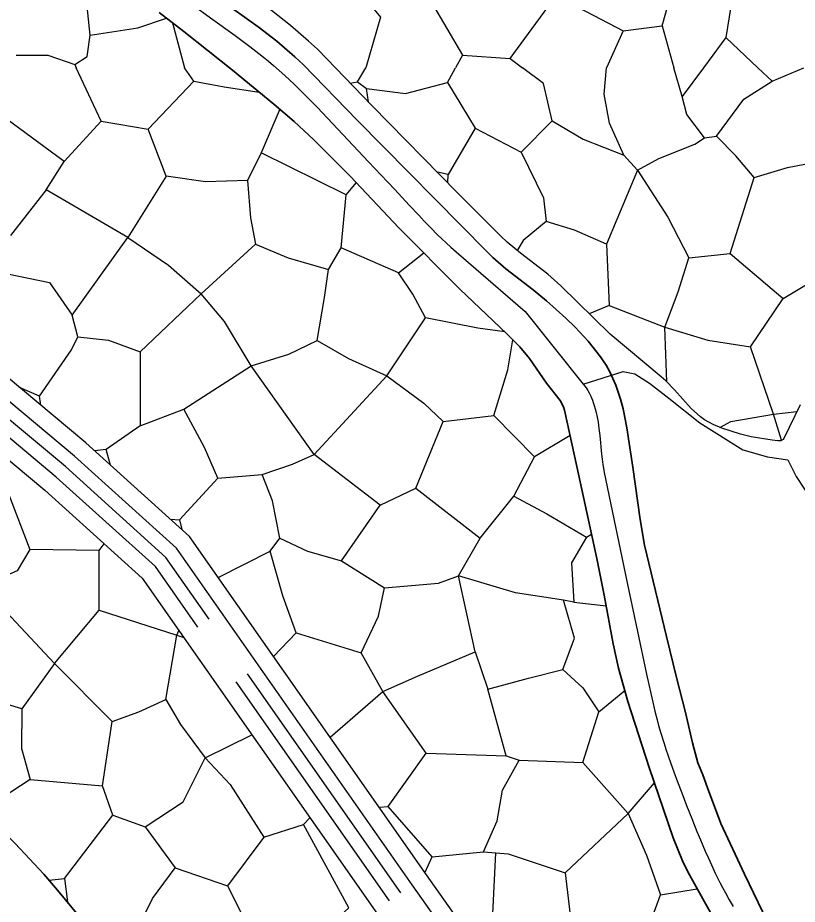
# Model space of a CAD drawing. Extents: x -64005 to -55000, y -89025 to -80000.
# Drawn here: x -57731 to -57170, y -85720 to -85083 of the extents above; entities that cross this region are included whole.
import ezdxf

# ---------------------------------------------------------------- set-up
doc = ezdxf.new("R2010")
doc.units = 0
doc.header["$LTSCALE"] = 32
doc.linetypes.add('DASH_DOUBLE_DOT', pattern=[9.2, 5, -1.2, 0.3, -1.2, 0.3, -1.2])
doc.linetypes.add('LONG_DASHED', pattern=[7.5, 6, -1.5])
for name, color, linetype, lineweight in [('19', 7, 'Continuous', 25), ('2', 7, 'Continuous', 25), ('39', 7, 'LONG_DASHED', 25), ('53', 7, 'DASH_DOUBLE_DOT', 25), ('6', 7, 'Continuous', 25), ('8', 7, 'Continuous', 25)]:
    doc.layers.add(name, color=color, linetype=linetype, lineweight=lineweight)

msp = doc.modelspace()

# ---------------------------------------------------------------- linework, layer by layer
at = {"layer": '19'}
for p, q in [((-57619.68, -85086.42), (-57611, -85118.73)), ((-57221.82, -85097.05), (-57198.82, -85118.73)), ((-57478.9, -85143.29), (-57480.16, -85133.71)), ((-57494.8, -85210.09), (-57556.06, -85179.9)), ((-57624.41, -85196.77), (-57651.94, -85240.74)), ((-57421.73, -85201.52), (-57421.56, -85195.44)), ((-57457.25, -85266.05), (-57439.07, -85251.77)), ((-57305.76, -85289.59), (-57320.11, -85295.59)), ((-57264.4, -85344.58), (-57265.8, -85305.13)), ((-57187.69, -85367.76), (-57170.79, -85365.88)), ((-57181.84, -85386.54), (-57187.69, -85367.76)), ((-57664.28, -85404.42), (-57667.46, -85393.07)), ((-57614.81, -85443.74), (-57613.09, -85450.63)), ((-57321.96, -85456.09), (-57318.38, -85453.88)), ((-57672.5, -85465.78), (-57668.86, -85460.92)), ((-57331.22, -85502.79), (-57307.94, -85505.52)), ((-57697.46, -85701.35), (-57695.36, -85718.23))]:
    msp.add_line(p, q, dxfattribs=at)
for points in [[(-57305.12, -85310.34), (-57340.6, -85275.43), (-57349.87, -85267.19), (-57369.58, -85252.01), (-57379.15, -85244.09), (-57383.66, -85239.84), (-57414.7, -85208.67), (-57476.34, -85145.92), (-57515.59, -85105.5), (-57521.85, -85099.54), (-57534.95, -85088.28), (-57548.61, -85077.68), (-57576.67, -85057.43), (-57657.08, -84999.83)], [(-57267.62, -85088.68), (-57258.82, -85056.96), (-57257.5, -85033.16), (-57315.26, -85017.99)], [(-57257.5, -85033.16), (-57214.78, -85052.11), (-57221.82, -85097.05), (-57237.94, -85118.73)], [(-57500.64, -85049.28), (-57482.59, -85067.09), (-57470.24, -85082.51), (-57480.76, -85118.73)], [(-57689.98, -85116.43), (-57681.17, -85110.7), (-57678.98, -85095.28), (-57683.41, -85051.5)], [(-57376.9, -85112.03), (-57361.05, -85090.44), (-57343.88, -85066.9)], [(-57343.88, -85066.9), (-57295.8, -85092.2), (-57307.66, -85118.73)], [(-57433.7, -85071.49), (-57411.24, -85109.83), (-57416.17, -85118.73)], [(-57629.3, -85079.11), (-57611.54, -85092.61), (-57576.65, -85120.43), (-57546.83, -85144.91), (-57532.21, -85157.51), (-57518.35, -85170.25), (-57491.73, -85196.84), (-57456.92, -85233.92), (-57413.05, -85277.79), (-57398.67, -85291.6), (-57379.39, -85309.91), (-57370.03, -85319.4), (-57363.13, -85327.68), (-57350.78, -85345.44), (-57340.92, -85357.94), (-57338.53, -85362.5), (-57337.76, -85364.97), (-57328.99, -85405.44), (-57314.55, -85471.38), (-57309.39, -85497.71), (-57302.86, -85532.89), (-57298.98, -85550.36), (-57292.35, -85574.35), (-57276.9, -85621.68), (-57259.64, -85672.36), (-57253.1, -85688.79), (-57249.16, -85696.7), (-57224.26, -85741.42)], [(-57678.98, -85095.28), (-57644.64, -85089.99), (-57624.03, -85083.11)], [(-57295.8, -85092.2), (-57267.62, -85088.68), (-57259.21, -85118.73)], [(-57183.69, -86057.19), (-57437.22, -85698.76), (-57607.52, -85455.66), (-57682.03, -85388.4), (-57843.8, -85253.26), (-58091.49, -85089.75)], [(-57732.26, -85109.83), (-57709.36, -85109.83), (-57689.98, -85116.43), (-57688.91, -85118.73)], [(-57411.24, -85109.83), (-57376.9, -85112.03), (-57368.06, -85118.73)], [(-58127.34, -85120), (-57870.7, -85289.42), (-57711.55, -85422.38), (-57641.47, -85485.65), (-57474.02, -85724.68), (-57206.71, -86102.58), (-57203.97, -86106.46), (-57273.24, -86268.58)], [(-57697.66, -85186.12), (-57671.02, -85157.24), (-57688.91, -85118.73)], [(-57671.02, -85157.24), (-57637.28, -85163.01), (-57604.44, -85128.36), (-57611, -85118.73)], [(-57492.06, -85129.73), (-57486.82, -85128.83), (-57480.76, -85118.73)], [(-57486.82, -85128.83), (-57480.16, -85133.71), (-57452.18, -85137.26), (-57422.01, -85129.27), (-57416.17, -85118.73)], [(-57368.92, -85179.46), (-57346.73, -85156.8), (-57352.93, -85130.16), (-57368.06, -85118.73)], [(-57295.23, -85181.67), (-57305.45, -85158.58), (-57309.43, -85137.71), (-57307.66, -85118.73)], [(-57237.94, -85118.73), (-57253.38, -85139.48), (-57259.21, -85118.73)], [(-57201.44, -85197.66), (-57177.47, -85190.55), (-57152.61, -85185.67), (-57135.75, -85124.37), (-57141.48, -85118.73)], [(-57198.82, -85118.73), (-57188.57, -85128.36), (-57165.67, -85118.73)], [(-57604.44, -85128.36), (-57582.69, -85132.38), (-57557.4, -85136.23)], [(-57422.01, -85129.27), (-57402.04, -85162.13), (-57421.56, -85195.44), (-57429.2, -85193.91)], [(-57285.47, -85192.33), (-57269.93, -85183.89), (-57244.19, -85173.67), (-57237.09, -85169.23), (-57228.65, -85167.9), (-57209, -85141.26), (-57188.57, -85128.36)], [(-57237.09, -85169.23), (-57249.83, -85152.36), (-57253.38, -85139.48)], [(-57710.52, -85206.54), (-57697.66, -85186.12), (-57748.89, -85148.43)], [(-57542.52, -85148.62), (-57556.06, -85179.9), (-57565.83, -85199.88), (-57563.61, -85226.52), (-57560.06, -85245.62), (-57536.52, -85255.39), (-57507.67, -85263.82), (-57498.35, -85248.29), (-57494.8, -85210.09), (-57487.55, -85201.29)], [(-57346.73, -85156.8), (-57324.53, -85170.12), (-57295.23, -85181.67), (-57285.47, -85192.33), (-57307.68, -85245.62), (-57330.74, -85235.4), (-57351.16, -85229.19)], [(-57565.83, -85199.88), (-57596, -85200.77), (-57624.41, -85196.77), (-57637.28, -85163.01)], [(-57402.04, -85162.13), (-57368.92, -85179.46), (-57352.93, -85212.31), (-57351.16, -85229.19), (-57367.59, -85242.96), (-57371.93, -85250.07)], [(-57285.47, -85192.33), (-57263.58, -85226.07), (-57248.5, -85255.39), (-57218.75, -85252.28), (-57201.44, -85197.66), (-57214.77, -85182.12), (-57228.65, -85167.9)], [(-57738.5, -85266.93), (-57708.3, -85273.15), (-57691.89, -85296.69), (-57651.94, -85240.74), (-57710.52, -85206.54), (-57736.28, -85239.41)], [(-57651.94, -85240.74), (-57622.63, -85260.72), (-57599.11, -85281.16), (-57560.06, -85245.62)], [(-57515.67, -85314.89), (-57493.21, -85327.79), (-57465.69, -85340.22), (-57437.72, -85298.47), (-57447.04, -85281.6), (-57457.25, -85266.05), (-57498.35, -85248.29)], [(-57307.68, -85245.62), (-57305.76, -85289.59), (-57265.8, -85305.13), (-57256.05, -85279.82), (-57248.5, -85255.39)], [(-57218.75, -85252.28), (-57180.58, -85284.71), (-57154.38, -85268.72)], [(-57563.16, -85333.11), (-57536.08, -85324.67), (-57515.67, -85314.89), (-57510.34, -85283.82), (-57507.67, -85263.82)], [(-57265.8, -85305.13), (-57234.73, -85314.47), (-57204.1, -85319.35), (-57180.58, -85284.71)], [(-57715.41, -85354.87), (-57692.33, -85321.56), (-57687.89, -85312.23), (-57691.89, -85296.69)], [(-57380.69, -85308.68), (-57400.3, -85306.02), (-57437.72, -85298.47)], [(-57168.42, -85361.02), (-57180.24, -85385.29), (-57180.76, -85386), (-57182.33, -85386.79), (-57184.36, -85386.94), (-57188.56, -85386.47), (-57203.69, -85384.13), (-57211.24, -85382.22), (-57224.65, -85377.91), (-57231.04, -85375.21), (-57237.1, -85371.77), (-57239.97, -85369.7), (-57246.78, -85363.61), (-57258.88, -85350.29), (-57265.1, -85343.86), (-57268.45, -85340.88), (-57305.12, -85310.34)], [(-57687.89, -85312.23), (-57665.69, -85314.45), (-57643.06, -85322.89)], [(-57465.69, -85340.22), (-57438.92, -85359.75), (-57425.16, -85373.07), (-57388.77, -85368.63), (-57378.55, -85335.78), (-57374.94, -85314.42)], [(-57226.18, -85377.26), (-57218.31, -85373.09), (-57187.69, -85367.76), (-57204.1, -85319.35)], [(-57465.69, -85340.22), (-57517.94, -85396.62), (-57563.16, -85333.11)], [(-57714.42, -85361.34), (-57715.41, -85354.87), (-57729.7, -85348.57)], [(-57621.21, -85443.31), (-57614.81, -85443.74), (-57587.06, -85413.79), (-57596.75, -85391.76), (-57611.54, -85364.2)], [(-57333.82, -85383.13), (-57359.46, -85398.39), (-57388.77, -85368.63)], [(-57470.38, -85433.16), (-57444.84, -85420.84), (-57425.16, -85373.07)], [(-57643.06, -85376.2), (-57667.46, -85393.07), (-57675.72, -85394.09)], [(-57587.06, -85413.79), (-57555.37, -85411.14), (-57533.34, -85403.65), (-57517.94, -85396.62)], [(-57542.6, -85456.96), (-57522.78, -85466.22), (-57498.12, -85473.26), (-57470.38, -85433.16), (-57517.94, -85396.62)], [(-57444.84, -85420.84), (-57398.61, -85456.96), (-57374.38, -85426.56), (-57359.46, -85398.39)], [(-57742.08, -85413.79), (-57722.26, -85464.9), (-57731.5, -85480.32), (-57746.47, -85486.92), (-57748.89, -85484.91)], [(-57586.93, -85485.04), (-57549.63, -85466.22), (-57542.6, -85456.96), (-57547.88, -85430.08), (-57555.37, -85411.14)], [(-57374.38, -85426.56), (-57350.59, -85439.34), (-57321.96, -85456.09), (-57332.96, -85474.6), (-57331.22, -85502.79), (-57338.71, -85501.46)], [(-57498.12, -85473.26), (-57467.3, -85492.66), (-57428.55, -85489.12), (-57414.02, -85483.83), (-57398.61, -85456.96)], [(-57704.65, -85546.85), (-57672.5, -85508.51), (-57672.5, -85465.78), (-57722.26, -85464.9)], [(-57547.15, -85541.83), (-57530.7, -85524.82), (-57540.39, -85498.38), (-57549.63, -85466.22)], [(-57468.61, -85567.11), (-57443.52, -85556.1), (-57402.12, -85538.47), (-57414.02, -85483.83)], [(-57402.12, -85538.47), (-57392.89, -85565.35), (-57363.82, -85557.42), (-57339.16, -85551.24), (-57330.79, -85528.77), (-57338.71, -85501.46), (-57373.06, -85496.17), (-57414.02, -85483.83)], [(-57746.47, -85486.92), (-57746.47, -85502.34), (-57704.65, -85546.85), (-57727.98, -85579.45), (-57748.89, -85573.26)], [(-57530.7, -85524.82), (-57484.03, -85539.36), (-57471.7, -85512.92), (-57467.3, -85492.66)], [(-57672.5, -85508.51), (-57616.58, -85526.57), (-57615.14, -85523.24)], [(-57704.65, -85546.85), (-57663.24, -85588.7), (-57643.88, -85581.65), (-57624.5, -85572.84), (-57616.58, -85526.57), (-57611.57, -85528.33)], [(-57506.47, -85599.9), (-57468.61, -85567.11), (-57484.03, -85539.36)], [(-57339.16, -85551.24), (-57324.6, -85564.47), (-57313.16, -85581.66), (-57294.56, -85566.34)], [(-57437.43, -85611.47), (-57379.74, -85613.23), (-57392.89, -85565.35)], [(-57624.5, -85572.84), (-57613.94, -85590.89), (-57596.32, -85614.69), (-57562.63, -85598.2)], [(-57471.24, -85650.19), (-57464.73, -85649.81), (-57437.43, -85611.47), (-57468.61, -85567.11)], [(-57727.98, -85579.45), (-57728.29, -85607.95), (-57722.13, -85630.42), (-57742.82, -85644.07), (-57748.89, -85642.19)], [(-57379.74, -85613.23), (-57370.49, -85616.31), (-57324.7, -85618.08), (-57313.16, -85581.66)], [(-57722.13, -85630.42), (-57670.17, -85634.82), (-57663.24, -85588.7)], [(-57662.68, -85655.97), (-57639.34, -85664.33), (-57612.03, -85646.28), (-57596.32, -85614.69)], [(-57596.32, -85614.69), (-57578.34, -85633.94), (-57554.12, -85671.82), (-57525.5, -85662.58), (-57520.91, -85657.75)], [(-57433.02, -85685.92), (-57396.03, -85682.41), (-57386.34, -85659.94), (-57382.38, -85637.9), (-57370.49, -85616.31)], [(-57324.7, -85618.08), (-57292.12, -85654.66), (-57273.11, -85632.8)], [(-57708.5, -85702.7), (-57697.46, -85701.35), (-57662.68, -85655.97), (-57670.17, -85634.82)], [(-57438.24, -85697.3), (-57433.02, -85685.92), (-57464.73, -85649.81)], [(-57396.03, -85682.41), (-57378.43, -85683.72), (-57337.46, -85697.39), (-57292.12, -85654.66)], [(-57292.12, -85654.66), (-57278.9, -85684.61), (-57268.78, -85713.25), (-57242.36, -85708.92)], [(-57639.34, -85664.33), (-57617.77, -85693.86), (-57580.1, -85706.64)], [(-57554.12, -85671.82), (-57580.1, -85706.64), (-57562.49, -85741.88), (-57518.9, -85746.29), (-57492.92, -85722.5), (-57525.5, -85662.58)], [(-57670.35, -85748.55), (-57702.33, -85709.77), (-57712.25, -85698.4), (-57732.9, -85676.37)], [(-57332.64, -85737.93), (-57340.1, -85762.6), (-57348.03, -85773.17), (-57366.98, -85769.2), (-57390.74, -85755.98), (-57387.23, -85683.07)], [(-57673.9, -85744.25), (-57645.95, -85739.68), (-57634.06, -85715.88), (-57617.77, -85693.86)], [(-57337.46, -85697.39), (-57332.64, -85737.93), (-57280.23, -85744.53)], [(-57215.93, -85765.23), (-57241.92, -85775.81), (-57268.34, -85781.54), (-57280.23, -85744.53), (-57268.78, -85713.25)]]:
    msp.add_lwpolyline(points, dxfattribs=at)
msp.add_lwpolyline([(-57599.11, -85281.16), (-57643.06, -85322.89), (-57643.06, -85376.2), (-57611.54, -85364.2), (-57563.16, -85333.11), (-57582.25, -85301.14)], close=True, dxfattribs=at)
at = {"layer": '2', "lineweight": 35}
msp.add_lwpolyline([(-57192.19, -85732.24), (-57208.45, -85698.28), (-57225.4, -85662.01), (-57235.05, -85636.36), (-57238.52, -85626.86), (-57242.01, -85618.44), (-57245.94, -85603.95), (-57250.81, -85582.23), (-57257.29, -85557.06), (-57264.59, -85527.51), (-57280.29, -85461.99), (-57283.57, -85443.34), (-57288.78, -85405.79), (-57293.02, -85377.64), (-57295.77, -85363.82), (-57297.52, -85357.01), (-57300.85, -85346.99), (-57305.3, -85337.27), (-57308.03, -85332.54), (-57312.03, -85326.52), (-57320.77, -85315.39), (-57330.31, -85305.22), (-57337.01, -85298.79), (-57350.92, -85286.36), (-57360.48, -85278.45), (-57379.98, -85263.22), (-57389.34, -85255.2), (-57393.8, -85250.93), (-57487.06, -85156.41), (-57525.65, -85116.67), (-57531.81, -85110.82), (-57544.69, -85099.77), (-57558.13, -85089.36), (-57585.69, -85069.42)], dxfattribs=at)
at = {"layer": '39'}
msp.add_lwpolyline([(-57184.19, -86095.45), (-57455.62, -85711.72), (-57624.49, -85470.66), (-57696.79, -85405.39), (-57857.24, -85271.34), (-58121.75, -85096.73), (-58127.61, -85092.2)], dxfattribs=at)
at = {"layer": '53'}
for points in [[(-57601.17, -85076.47), (-57592.37, -85082.84), (-57574.76, -85095.54), (-57569.77, -85099.22), (-57564.1, -85103.47), (-57557.7, -85108.43), (-57554.33, -85111.12), (-57550.76, -85114.04), (-57547, -85117.2), (-57543.05, -85120.65), (-57538.89, -85124.41), (-57535.56, -85127.52), (-57532.26, -85130.67), (-57525.75, -85137.05), (-57521.46, -85141.36), (-57515.81, -85147.16), (-57508.35, -85154.97), (-57478.83, -85186.47), (-57465.05, -85200.82), (-57459.87, -85206.32), (-57449.6, -85217.41), (-57442.72, -85224.78), (-57438.76, -85228.95), (-57434.18, -85233.67), (-57428.87, -85238.98), (-57425.99, -85241.76), (-57422.88, -85244.69), (-57419.52, -85247.76), (-57415.87, -85250.97), (-57366.15, -85293.85), (-57324.36, -85346.08)], [(-57324.36, -85346.08), (-57295.61, -85337), (-57287.22, -85338.8), (-57276.73, -85345.4), (-57262.94, -85356.2), (-57240.45, -85373.89), (-57209.58, -85393.39), (-57191.89, -85398.49), (-57177.2, -85400.59), (-57171.2, -85412.54), (-57160.19, -85429.26), (-57133.91, -85468.51), (-57109.14, -85507.38), (-57099.51, -85522.54), (-57099.04, -85524.24), (-57083.1, -85586.62), (-57072.89, -85609.78), (-57058.21, -85643.58), (-57046.69, -85657.8), (-57003.08, -85712.77), (-56998.03, -85717.98), (-56975.93, -85739.62)], [(-57324.36, -85346.08), (-57323.05, -85347.81), (-57321.85, -85349.59), (-57321.11, -85350.81), (-57320.18, -85352.46), (-57319.05, -85354.72), (-57318.47, -85356.04), (-57317.84, -85357.56), (-57317.18, -85359.34), (-57316.5, -85361.4), (-57315.8, -85363.8), (-57315.1, -85366.59), (-57314.42, -85369.83), (-57313.77, -85373.6), (-57313.16, -85377.98), (-57312.58, -85383.03), (-57311.25, -85396.59), (-57310.83, -85400.18), (-57310.32, -85403.95), (-57309.66, -85407.92), (-57309.34, -85409.56), (-57291.85, -85493.53), (-57285.41, -85524.02), (-57278.86, -85554.5), (-57274.42, -85574.8), (-57272.95, -85581.11), (-57271.34, -85587.37), (-57270.19, -85591.53), (-57268.57, -85597.05), (-57266.29, -85604.37), (-57264.92, -85608.54), (-57263.31, -85613.29), (-57261.42, -85618.71), (-57259.19, -85624.88), (-57256.59, -85631.91), (-57253.55, -85639.94), (-57250.04, -85649.1), (-57246.43, -85658.4), (-57242.73, -85667.64), (-57240.2, -85673.76), (-57236.72, -85681.88), (-57234.67, -85686.49), (-57232.27, -85691.74), (-57229.44, -85697.69), (-57226.07, -85704.43), (-57224.21, -85708), (-57222.18, -85711.79), (-57219.46, -85716.74), (-57216.7, -85721.67)]]:
    msp.add_lwpolyline(points, dxfattribs=at)
at = {"layer": '6', "lineweight": 35}
for points in [[(-57629.3, -85079.11), (-57611.54, -85092.61), (-57576.65, -85120.43), (-57546.83, -85144.91), (-57532.21, -85157.51), (-57518.35, -85170.25), (-57491.73, -85196.84), (-57456.92, -85233.92), (-57413.05, -85277.79), (-57398.67, -85291.6), (-57379.39, -85309.91), (-57370.03, -85319.4), (-57363.13, -85327.68), (-57350.78, -85345.44), (-57340.92, -85357.94), (-57338.53, -85362.5), (-57337.76, -85364.97), (-57328.99, -85405.44), (-57314.55, -85471.38), (-57309.39, -85497.71), (-57302.86, -85532.89), (-57298.98, -85550.36), (-57292.35, -85574.35), (-57276.9, -85621.68), (-57259.64, -85672.36), (-57253.1, -85688.79), (-57249.16, -85696.7), (-57224.26, -85741.42)], [(-57670.35, -85748.55), (-57702.33, -85709.77), (-57712.25, -85698.4), (-57732.9, -85676.37), (-57763.47, -85645.8), (-57796.85, -85614.43), (-57813.86, -85599.1), (-57856.88, -85562.87), (-57895.37, -85527.21), (-57919.55, -85505.91), (-57931.88, -85495.54), (-57950.85, -85480.52), (-57961.19, -85473.09), (-57982.55, -85459.29), (-57999.95, -85448.66), (-58008.88, -85443.73), (-58019.97, -85438.22)]]:
    msp.add_lwpolyline(points, dxfattribs=at)
at = {"layer": '8'}
msp.add_lwpolyline([(-57179.6, -86084.63), (-57447.44, -85705.96), (-57616.95, -85464), (-57690.23, -85397.84), (-57851.26, -85263.31), (-58111.79, -85091.32)], dxfattribs=at)
at = {"layer": '8', "linetype": 'LONG_DASHED'}
msp.add_lwpolyline([(-57188.79, -86106.26), (-57463.8, -85717.48), (-57632.03, -85477.32), (-57703.35, -85412.94), (-57863.23, -85279.37), (-58128.58, -85104.2)], dxfattribs=at)

doc.saveas('drawing.dxf')
